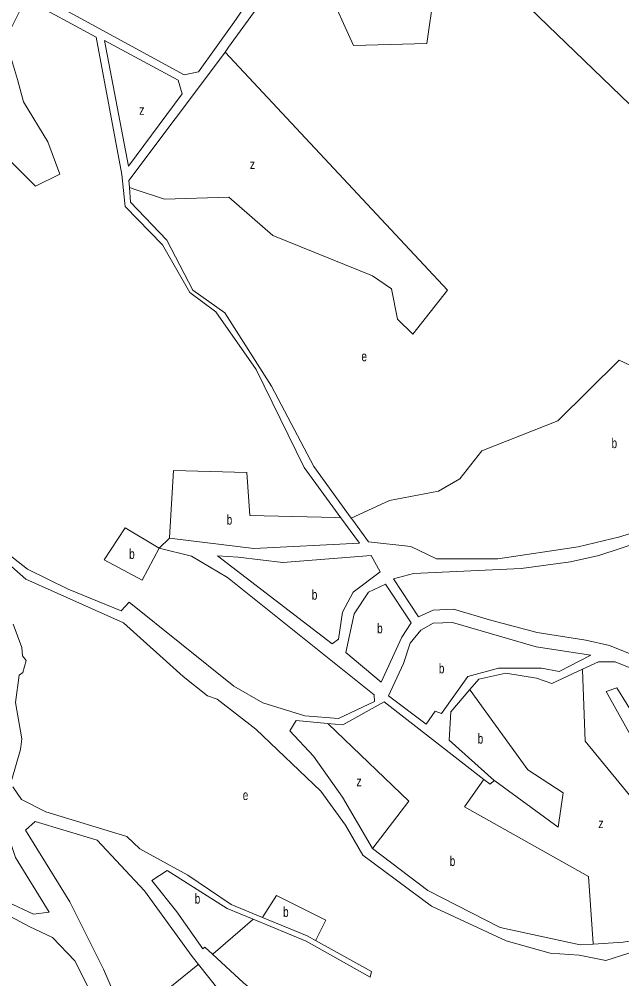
# Model space of a CAD drawing. Extents: x 639657 to 671642, y 222838 to 252123.
# Drawn here: x 644783 to 645392, y 237569 to 238539 of the extents above; entities that cross this region are included whole.
import ezdxf

# ---------------------------------------------------------------- set-up
doc = ezdxf.new("R2010")
doc.units = 0
doc.header["$LTSCALE"] = 4
doc.layers.add('1', color=7, linetype='Continuous', lineweight=13)
doc.layers.add('21', color=7, linetype='Continuous', lineweight=13)
doc.layers.add('7', color=7, linetype='Continuous')

msp = doc.modelspace()

# ---------------------------------------------------------------- linework, layer by layer
at = {"layer": '1'}
msp.add_line((644957.63, 237591.8), (644964.018, 237583.793), dxfattribs=at)
for points in [[(644999.6, 238535.53), (645053.02, 238613), (644821.78, 238738.71), (644812.221, 238748.516), (644720.58, 238616.98), (644724.42, 238605.36), (644949.5, 238482.76), (644964.12, 238485.52)], [(644943.47, 238477.18), (644869.02, 238517.33), (644893.23, 238390.41), (644947.74, 238463.41)], [(644983.25, 237996.58), (645004.26, 237995.48), (645049.17, 237990.05), (645138.3, 237997.13), (645147.58, 237980.61), (645120.34, 237960.13), (645109.65, 237939.7), (645105.41, 237912.62), (645098.98, 237907.67)], [(645135.89, 237960.08), (645152.87, 237967.98), (645178.93, 237928.89), (645169.31, 237914.59), (645148.41, 237868.9), (645112.81, 237898.87), (645121.38, 237937.97)], [(645328.26, 237879.83), (645360.45, 237896.23), (645305.01, 237904.7), (645220.52, 237929.21), (645201.19, 237928.74), (645188.53, 237921.62), (645177.82, 237908.28), (645170.99, 237887.85), (645155.81, 237855.17), (645193.9, 237826.68), (645203.11, 237839.59), (645209.56, 237837.24), (645236.11, 237874.9), (645267.03, 237883.35), (645310.64, 237883.02)]]:
    msp.add_lwpolyline(points, close=True, dxfattribs=at)
for points in [[(644990.901, 238505.571), (644994.521, 238510.57), (645060.254, 238601.348)], [(644789.6, 238559.401), (644860.65, 238520.57), (644886.77, 238382.04), (644889.92, 238349.56), (644927.85, 238310.99), (644955.24, 238262.55), (644981.43, 238243.26), (645022.21, 238184.8), (645070.73, 238085.82), (645107.835, 238035.212)], [(644894.257, 238368.622), (644893.63, 238376), (644987.148, 238500.57), (644990.901, 238505.571)], [(645118.415, 238034.76), (645080.4, 238086.86), (645037.85, 238168.2), (644990.55, 238242.3), (644958.47, 238264.91), (644932.16, 238315.5), (644895.51, 238353.85), (644894.257, 238368.622)], [(645118.415, 238034.76), (645119.874, 238032.76), (645135.86, 238010.85), (645178.63, 238006.21), (645204.59, 237993.62), (645266.46, 237993.77), (645347.58, 238005.72), (645389.52, 238015.7), (645425.23, 238027.19), (645454.08, 238041.72), (645468.51, 238054.14), (645489.44, 238082.45), (645506.71, 238108.18), (645529.13, 238133.26), (645553.92, 238158.76), (645514.45, 238186.17), (645493.69, 238192.692), (645491.69, 238193.32)], [(645107.835, 238035.212), (645126.62, 238009.59), (645019.83, 238004.01), (644934.69, 238014.63), (644924.19, 238004.53)], [(645435.1, 238019), (645368.37, 237997.07), (645339.83, 237990.71), (645290, 237983.72), (645181.1, 237978.75), (645161.13, 237973.55), (645186.35, 237935.15), (645201.16, 237941.63), (645221.57, 237942.75), (645260.48, 237931.24), (645306.05, 237919.1), (645355.26, 237911.47), (645379.33, 237905.94), (645406.86, 237894.84)], [(644749.01, 238008.93), (644789.74, 237973.23), (644888.2, 237928.95), (644948.43, 237874.86), (644973.25, 237855.2), (644982.94, 237851.8)], [(644924.19, 238004.53), (644957.13, 237996.44), (644993.48, 237974.68), (645141.42, 237856.21), (645141.86, 237849.55), (645105.6, 237832.49), (645071.43, 237834.99), (645029.08, 237848), (644999.65, 237864.97), (644894.13, 237949.81), (644886, 237940.97), (644832.36, 237963.09), (644791.42, 237983.33), (644762.91, 238005.57)], [(644775.61, 237770.86), (644784.29, 237800.97), (644785.74, 237811.71), (644779.13, 237848.63), (644783.09, 237876.13), (644786.73, 237878.94), (644789.9, 237890.98), (644786.23, 237895.69), (644785.76, 237904.06), (644776.84, 237927.65)], [(645448.52, 237719.851), (645421.52, 237777.36), (645375.79, 237859.53), (645386.52, 237863.21), (645407.43, 237829.75), (645424.18, 237834.94), (645458.97, 237838.24), (645644.19, 237822.98), (645595.29, 237881.73), (645581.3, 237890.94), (645560.04, 237888.1), (645494.58, 237861.09), (645438.93, 237867.63), (645384.96, 237889.63), (645368.2, 237889.59), (645352.008, 237882.113)], [(645352.008, 237882.113), (645320.99, 237867.79), (645305.29, 237873.12), (645274.56, 237878.21), (645247.29, 237872.13), (645238.135, 237861.47)], [(645238.135, 237861.47), (645219.01, 237839.2), (645217.14, 237810.41), (645262.78, 237769.69)], [(644982.94, 237851.8), (645021.84, 237821.56), (645087.72, 237758.98), (645112.5, 237724.67), (645130.19, 237694.2), (645199.48, 237642.8), (645274.75, 237607.74), (645319.25, 237595.17), (645348.47, 237593.09), (645375.33, 237587.99), (645398.73, 237595.35), (645468.78, 237587.78), (645521.59, 237603.58), (645589.44, 237618.56), (645641.17, 237641.02), (645665.88, 237638.28), (645680.3, 237626.71), (645705.5, 237596.05), (645719.96, 237566.87), (645745.42, 237519.66), (645773.678, 237493.313)], [(645252.376, 237770.781), (645151.53, 237849.14), (645109.91, 237825.84), (645094.448, 237827.351), (645062.64, 237830.46)], [(645062.64, 237830.46), (645056.43, 237819.71), (645080.233, 237794.14), (645109.346, 237752.771)], [(644887.32, 237491.41), (644839.18, 237587.68), (644816.72, 237611.22), (644793.02, 237622.29), (644736.14, 237652.35), (644707.07, 237662.76), (644692.66, 237663.35), (644694.35, 237670.23), (644704.65, 237675), (644722.29, 237672.7), (644771.63, 237646.91), (644797.27, 237634.55), (644813.39, 237636.77), (644779.18, 237691.83), (644767.41, 237727.66), (644765.5, 237770.61), (644760.33, 237774.02), (644734.72, 237779.5), (644697.635, 237778.095)], [(645262.78, 237769.69), (645258.49, 237766.03), (645252.376, 237770.781)], [(645028.737, 237631.328), (644997.02, 237644.36), (644953.19, 237674.06), (644904.7, 237700.71), (644891.53, 237713.12), (644809.72, 237737.92), (644785.15, 237750.5), (644776.71, 237763.35)], [(645195.58, 237658.48), (645139.814, 237700.95), (645109.346, 237752.771)], [(645202.36, 237414.45), (645224.58, 237372.82), (645253.02, 237338.51), (645250.26, 237322.18), (645234.61, 237308.4), (645196.65, 237282.32), (645140.39, 237270.37), (645128.78, 237276.36), (645061.84, 237332.06), (644983.84, 237387.74), (644935.03, 237444.77), (644912.12, 237474.32), (644896.26, 237513.79), (644868.03, 237578.98), (644834.2, 237647.16), (644789.38, 237719.37), (644799.01, 237728.21), (644861.87, 237709.35), (644909.4, 237658.2), (644957.63, 237591.8)], [(644978.305, 237594.134), (644970.49, 237601.31), (644968.34, 237599.79), (644942.17, 237636.85), (644916.88, 237668.76), (644932.53, 237678.7), (644992.9, 237640.47), (645019.261, 237629.521)], [(645195.58, 237658.48), (645268.7, 237621.26), (645349.52, 237603.62), (645362.581, 237604.486)], [(645019.261, 237629.521), (645072.81, 237607.28), (645137.34, 237571.12), (645138.83, 237576.71), (645082.33, 237608.059)], [(645082.33, 237608.059), (645073.66, 237612.87), (645028.737, 237631.328)], [(645362.581, 237604.486), (645393.12, 237606.51), (645413.09, 237609.78), (645414.371, 237609.489)], [(645207.94, 237418.76), (645122.33, 237466.68), (645053.02, 237524.1), (645040.1, 237540.83), (645009.54, 237565.45), (644978.305, 237594.134)], [(644964.018, 237583.793), (645005.91, 237531.28), (645015.36, 237554.3), (645036.89, 237535.23), (645048.31, 237520.01), (645119.12, 237461.09), (645158.06, 237437.12), (645202.36, 237414.45)]]:
    msp.add_lwpolyline(points, dxfattribs=at)
at = {"layer": '21'}
for points in [[(644544.631, 238856.133), (644545.131, 238856.533), (644582.234, 238886.231), (644651.297, 238733.816), (644653.328, 238703.332), (644651.297, 238656.592), (644655.359, 238613.916), (644675.672, 238567.175), (644702.078, 238530.595), (644732.547, 238491.983), (644738.641, 238465.565), (644765.047, 238404.599), (644799.578, 238370.051), (644823.953, 238382.245), (644811.766, 238414.76), (644787.391, 238455.404), (644781.297, 238477.758), (644769.11, 238518.402), (644789.35, 238558.901), (644789.6, 238559.401)], [(645162.157, 238680.979), (645184.501, 238691.14), (645257.626, 238612.9), (645252.548, 238594.61), (645418.02, 238435.02)], [(645162.157, 238680.979), (645208.876, 238612.9), (645194.658, 238514.338), (645120.517, 238512.306), (645094.111, 238571.24), (645060.754, 238600.903), (645060.254, 238601.348)], [(644990.901, 238505.571), (644995.574, 238500.57), (645215.49, 238265.21), (645180.438, 238220.685), (645165.204, 238235.926), (645159.11, 238266.409), (645139.813, 238279.619), (645039.266, 238320.263), (644994.579, 238358.875), (644929.579, 238356.842), (644899.256, 238366.955), (644894.257, 238368.622)], [(645118.415, 238034.76), (645156.84, 238052.67), (645206.52, 238061.97), (645228.05, 238074.36), (645250.27, 238102.66), (645327.1, 238132.94), (645358.035, 238163.68), (645388.97, 238194.42), (645415.37, 238181.88), (645443.84, 238217.46), (645485.46, 238188.33), (645491.69, 238193.32)], [(645107.835, 238035.212), (645102.834, 238035.324), (645015.908, 238037.28), (645012.861, 238080.972), (644938.72, 238083.004), (644934.719, 238015.13), (644934.69, 238014.63)], [(645352.008, 237882.113), (645352.026, 237881.613), (645354.664, 237809.501), (645411.884, 237739.809), (645414.372, 237675.925), (645453.348, 237677.584), (645448.577, 237719.351), (645448.52, 237719.851)], [(645238.135, 237861.47), (645238.496, 237860.97), (645296.614, 237780.463), (645332.273, 237757.232), (645327.298, 237722.386), (645263.28, 237769.323), (645262.78, 237769.69)], [(645094.448, 237827.351), (645094.948, 237826.871), (645176.377, 237748.707), (645140.197, 237701.45), (645139.814, 237700.95)], [(645252.376, 237770.781), (645252.021, 237770.281), (645232.76, 237743.128), (645357.981, 237672.606), (645362.547, 237604.986), (645362.581, 237604.486)], [(645028.737, 237631.328), (645029.055, 237631.828), (645042.861, 237653.533), (645092.618, 237628.643), (645082.58, 237608.559), (645082.33, 237608.059)], [(645019.261, 237629.521), (645018.761, 237629.089), (644978.805, 237594.566), (644978.305, 237594.134)], [(644964.018, 237583.793), (644963.518, 237583.393), (644935.055, 237560.611), (644943.348, 237519.127), (645003.056, 237474.325), (645026.276, 237467.688), (645044.52, 237414.589), (645066.081, 237402.974), (645201.86, 237414.408), (645202.36, 237414.45)]]:
    msp.add_lwpolyline(points, dxfattribs=at)
msp.add_lwpolyline([(644924.19, 238004.53), (644907.236, 237972.249), (644868.642, 237992.571), (644889.97, 238025.086)], close=True, dxfattribs=at)

# ---------------------------------------------------------------- texts
at = {"layer": '7'}
for s, width, p in [('z', 0.8, (644904.188, 238442.195)), ('z', 0.8, (645015.907, 238387.326)), ('e', 0.75, (645128.642, 238193.25)), ('b', 0.75, (645381.258, 238105.54)), ('b', 0.75, (644992.549, 238028.135)), ('b', 0.75, (644894.033, 237993.587)), ('b', 0.75, (645078.526, 237952.4)), ('b', 0.75, (645144.5, 237918.44)), ('b', 0.75, (645206.821, 237877.945)), ('b', 0.75, (645246.028, 237807.012)), ('z', 0.8, (645123.564, 237763.948)), ('e', 0.75, (645008.781, 237749.965)), ('z', 0.8, (645367.932, 237721.556)), ('b', 0.75, (645217.833, 237683.392)), ('b', 0.75, (644960.272, 237645.385)), ('b', 0.75, (645049.495, 237631.962))]:
    msp.add_text(s, height=10, dxfattribs=dict(at, width=width)).set_placement(p)

doc.saveas('drawing.dxf')
